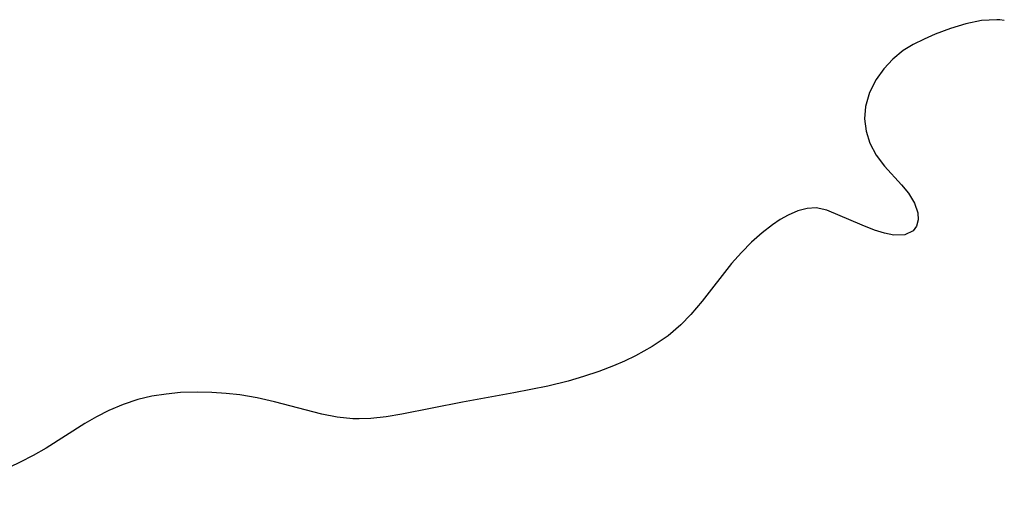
# Model space of a CAD drawing. Header units: inches. Extents: x 1073367 to 1082519, y 1569854 to 1574957.
# Tile 401 of 565: x 1081888 to 1081978, y 1572008 to 1572051. Entities that reach past the tile are written whole.
import ezdxf

# ---------------------------------------------------------------- set-up
doc = ezdxf.new("R2010")
doc.units = ezdxf.units.IN
doc.header["$MEASUREMENT"] = 0
doc.layers.add('CGG_CurvaNivelLidar_v1', color=7, linetype='Continuous', lineweight=30, true_color=0x008008)

msp = doc.modelspace()

# ---------------------------------------------------------------- linework, layer by layer
at = {"layer": 'CGG_CurvaNivelLidar_v1'}
msp.add_polyline3d([(1081978.4938, 1572051.2682, 77), (1081978.0789, 1572051.3412, 77), (1081977.8191, 1572051.3536, 77), (1081976.3886, 1572051.2681, 77), (1081974.961, 1572050.9759, 77), (1081973.5455, 1572050.5405, 77), (1081972.1536, 1572050.015, 77), (1081971.1218, 1572049.5755, 77), (1081970.1322, 1572049.0838, 77), (1081969.2066, 1572048.511, 77), (1081968.2585, 1572047.7352, 77), (1081967.4311, 1572046.8446, 77), (1081966.7369, 1572045.8654, 77), (1081966.1272, 1572044.655, 77), (1081965.7594, 1572043.3867, 77), (1081965.668, 1572042.238, 77), (1081965.7932, 1572041.1026, 77), (1081966.1289, 1572040.018, 77), (1081966.7344, 1572038.906, 77), (1081967.5034, 1572037.8858, 77), (1081969.0592, 1572036.1723, 77), (1081969.6943, 1572035.409, 77), (1081970.2435, 1572034.5083, 77), (1081970.5479, 1572033.6179, 77), (1081970.5849, 1572032.9657, 77), (1081970.444, 1572032.3944, 77), (1081970.1279, 1572031.9457, 77), (1081969.3596, 1572031.5723, 77), (1081968.3441, 1572031.5397, 77), (1081967.4877, 1572031.723, 77), (1081966.5772, 1572032.0258, 77), (1081965.4349, 1572032.4672, 77), (1081962.2034, 1572033.8355, 77), (1081961.2021, 1572034.0546, 77), (1081960.3857, 1572034.0076, 77), (1081959.5244, 1572033.7822, 77), (1081958.6374, 1572033.4008, 77), (1081957.9209, 1572032.9949, 77), (1081957.2143, 1572032.5161, 77), (1081956.2454, 1572031.756, 77), (1081955.2875, 1572030.8978, 77), (1081954.3522, 1572029.9572, 77), (1081953.4511, 1572028.9457, 77), (1081950.7501, 1572025.5032, 77), (1081949.709, 1572024.2694, 77), (1081948.7969, 1572023.3189, 77), (1081947.6062, 1572022.301, 77), (1081946.1606, 1572021.3184, 77), (1081944.6083, 1572020.4621, 77), (1081943.6185, 1572019.991, 77), (1081942.6039, 1572019.554, 77), (1081941.243, 1572019.0278, 77), (1081939.8526, 1572018.5541, 77), (1081938.4366, 1572018.1362, 77), (1081936.5784, 1572017.6801, 77), (1081933.4562, 1572017.0552, 77), (1081928.7276, 1572016.2033, 77), (1081923.1718, 1572015.0928, 77), (1081921.7273, 1572014.8568, 77), (1081920.2975, 1572014.7025, 77), (1081919.2465, 1572014.6633, 77), (1081918.6436, 1572014.6783, 77), (1081917.233, 1572014.8296, 77), (1081915.805, 1572015.1099, 77), (1081911.4591, 1572016.239, 77), (1081909.8844, 1572016.5927, 77), (1081908.2901, 1572016.8672, 77), (1081907.0084, 1572017.0152, 77), (1081905.722, 1572017.1018, 77), (1081904.4357, 1572017.1303, 77), (1081902.8271, 1572017.0819, 77), (1081901.5047, 1572016.9587, 77), (1081900.2009, 1572016.7512, 77), (1081898.9229, 1572016.4493, 77), (1081897.5662, 1572016.0026, 77), (1081896.2526, 1572015.4434, 77), (1081895.1292, 1572014.8675, 77), (1081894.0356, 1572014.2341, 77), (1081890.4974, 1572011.9827, 77), (1081889.3119, 1572011.3175, 77), (1081888.0912, 1572010.6929, 77), (1081883.3219, 1572008.3843, 77)], dxfattribs=at)

doc.saveas('drawing.dxf')
